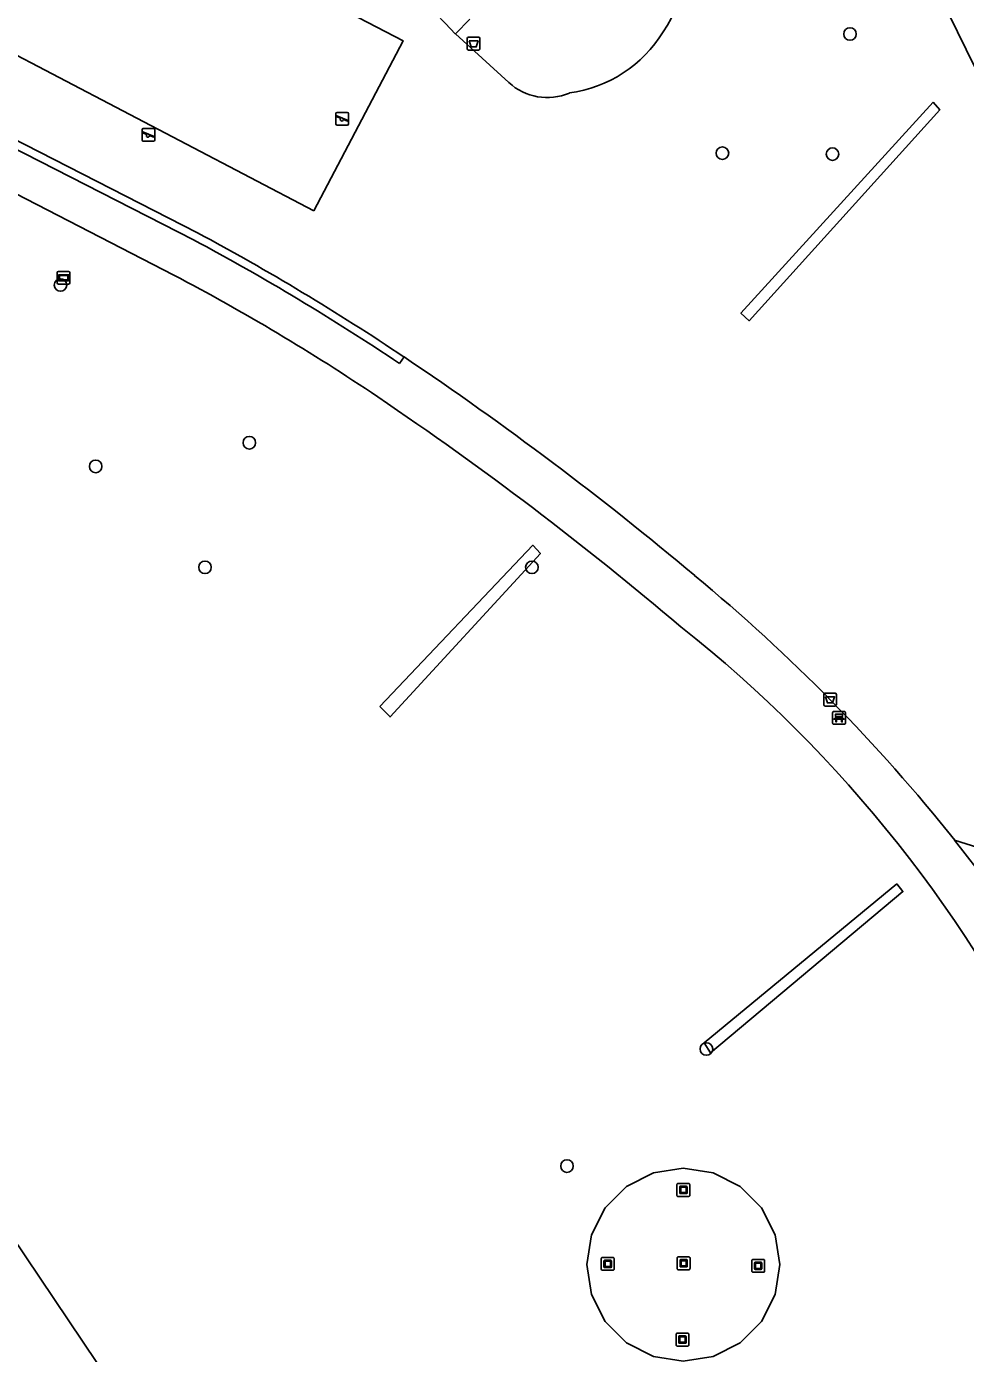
# Model space of a CAD drawing. Extents: x 160457 to 162082, y 388340 to 389736.
# Drawn here: x 160653.5 to 160726.8, y 388623.8 to 388727.5 of the extents above; entities that cross this region are included whole.
import ezdxf

# ---------------------------------------------------------------- set-up
doc = ezdxf.new("R2010")
doc.units = 0
for name, color, linetype in [('IMGEO_Afvalbak', 7, 'Continuous'), ('IMGEO_Bank', 7, 'Continuous'), ('IMGEO_Boom', 7, 'Continuous'), ('IMGEO_Fietspad_gesloten', 7, 'Continuous'), ('IMGEO_Groenvoorziening', 7, 'Continuous'), ('IMGEO_Haag', 7, 'Continuous'), ('IMGEO_Kunstobject', 7, 'Continuous'), ('IMGEO_Muur', 7, 'Continuous'), ('IMGEO_Rijbaan_lokaal_gesloten', 7, 'Continuous'), ('IMGEO_Speelvoorziening', 7, 'Continuous'), ('IMGEO_Verklikker', 7, 'Continuous'), ('IMGEO_Voetpad_open', 7, 'Continuous'), ('IMGEO_Waterloop', 7, 'Continuous')]:
    doc.layers.add(name, color=color, linetype=linetype)

msp = doc.modelspace()

# ---------------------------------------------------------------- linework, layer by layer
at = {"layer": 'IMGEO_Afvalbak'}
for p, q in [((160687.9, 388725.74), (160687.9, 388726.54)), ((160687.9, 388726.54), (160687.9, 388725.74)), ((160688, 388726.64), (160688.79, 388726.64)), ((160688.79, 388726.64), (160688, 388726.64)), ((160688.79, 388725.64), (160688, 388725.64)), ((160688, 388725.64), (160688.79, 388725.64)), ((160688.89, 388726.54), (160688.89, 388725.74)), ((160688.89, 388725.74), (160688.89, 388726.54)), ((160715.74, 388674.49), (160715.74, 388675.29)), ((160715.74, 388675.29), (160715.74, 388674.49)), ((160715.84, 388675.39), (160716.63, 388675.39)), ((160716.63, 388675.39), (160715.84, 388675.39)), ((160716.73, 388675.29), (160716.73, 388674.49)), ((160716.73, 388674.49), (160716.73, 388675.29)), ((160716.63, 388674.39), (160715.84, 388674.39)), ((160715.84, 388674.39), (160716.63, 388674.39))]:
    msp.add_line(p, q, dxfattribs=at)
for points in [[(160688.05, 388726.35), (160688.75, 388726.35), (160688.6, 388725.88), (160688.2, 388725.88), (160688.05, 388726.35)], [(160715.88, 388675.11), (160716.59, 388675.11), (160716.44, 388674.64), (160716.03, 388674.64), (160715.88, 388675.11)]]:
    msp.add_lwpolyline(points, dxfattribs=at)
for centre, start, end in [((160688, 388726.54), 90, 180), ((160688, 388726.54), 90, 180), ((160688, 388725.74), 180, 270), ((160688, 388725.74), 180, 270), ((160688.79, 388726.54), 0, 90), ((160688.79, 388726.54), 360, 90), ((160688.79, 388725.74), 270, 0), ((160688.79, 388725.74), 270, 0), ((160715.84, 388675.29), 90, 180), ((160715.84, 388675.29), 90, 180), ((160716.63, 388675.29), 0, 90), ((160716.63, 388675.29), 360, 90), ((160715.84, 388674.49), 180, 270), ((160715.84, 388674.49), 180, 270), ((160716.63, 388674.49), 270, 0), ((160716.63, 388674.49), 270, 0)]:
    msp.add_arc(centre, 0.1, start, end, dxfattribs=at)
at = {"layer": 'IMGEO_Bank'}
for p, q in [((160716.44, 388673.04), (160716.44, 388673.88)), ((160716.44, 388673.88), (160716.44, 388673.04)), ((160716.51, 388673.97), (160717.36, 388673.97)), ((160717.36, 388673.97), (160716.51, 388673.97)), ((160717.44, 388673.89), (160717.44, 388673.05)), ((160717.44, 388673.05), (160717.44, 388673.89)), ((160717.37, 388672.97), (160716.52, 388672.97)), ((160716.52, 388672.97), (160717.37, 388672.97)), ((160717.14, 388673.36), (160716.74, 388673.36)), ((160716.75, 388673.47), (160716.75, 388673.58)), ((160716.79, 388673.58), (160716.79, 388673.47)), ((160717.08, 388673.58), (160716.8, 388673.58)), ((160716.8, 388673.47), (160717.08, 388673.47)), ((160717.09, 388673.47), (160717.09, 388673.58)), ((160717.13, 388673.58), (160717.13, 388673.47))]:
    msp.add_line(p, q, dxfattribs=at)
for points in [[(160716.69, 388673.36), (160716.54, 388673.36), (160716.66, 388673.47), (160716.74, 388673.47)], [(160716.74, 388673.58), (160716.66, 388673.58), (160716.66, 388673.75), (160717.22, 388673.75), (160717.22, 388673.58), (160717.14, 388673.58)], [(160716.74, 388673.36), (160716.74, 388673.15), (160716.69, 388673.15), (160716.69, 388673.36)], [(160717.14, 388673.47), (160717.22, 388673.47), (160717.33, 388673.36), (160717.19, 388673.36)], [(160717.19, 388673.36), (160717.19, 388673.15), (160717.14, 388673.15), (160717.14, 388673.36)]]:
    msp.add_lwpolyline(points, dxfattribs=at)
for centre, radius, start, end in [((160716.52, 388673.89), 0.0779, 92.4484, 184.2845), ((160716.52, 388673.89), 0.0779, 92.4484, 184.2845), ((160717.36, 388673.89), 0.0779, 2.4484, 94.2845), ((160717.36, 388673.89), 0.0779, 2.4484, 94.2845), ((160716.52, 388673.04), 0.0779, 182.4484, 274.2845), ((160716.52, 388673.04), 0.0779, 182.4484, 274.2845), ((160716.69, 388673.36), 0.00671, 2.8957, 87.1043), ((160716.74, 388673.58), 0.00671, 2.8957, 87.1043), ((160716.74, 388673.47), 0.00671, 272.8957, 357.1043), ((160716.74, 388673.36), 0.00671, 92.8957, 177.1043), ((160716.8, 388673.58), 0.00671, 92.8957, 177.1043), ((160716.8, 388673.47), 0.00671, 182.8957, 267.1043), ((160717.08, 388673.58), 0.00671, 2.8957, 87.1043), ((160717.08, 388673.47), 0.00671, 272.8957, 357.1043), ((160717.14, 388673.58), 0.00671, 92.8957, 177.1043), ((160717.14, 388673.47), 0.00671, 182.8957, 267.1043), ((160717.14, 388673.36), 0.00671, 2.8957, 87.1043), ((160717.19, 388673.36), 0.00671, 92.8957, 177.1043), ((160717.36, 388673.04), 0.0779, 272.4484, 4.2845), ((160717.36, 388673.04), 0.0779, 272.4484, 4.2845)]:
    msp.add_arc(centre, radius, start, end, dxfattribs=at)
at = {"layer": 'IMGEO_Boom'}
for centre in [(160717.8, 388726.89), (160707.83, 388717.58), (160716.43, 388717.51), (160656.13, 388707.28), (160670.88, 388694.96), (160658.88, 388693.11), (160667.42, 388685.23), (160692.95, 388685.23), (160706.58, 388647.6), (160695.69, 388638.45)]:
    msp.add_circle(centre, 0.489, dxfattribs=at)
at = {"layer": 'IMGEO_Fietspad_gesloten'}
for points in [[(160664.98, 388708.05), (160648.5, 388716.54)], [(160728.63, 388660.47), (160725.97, 388663.92)]]:
    msp.add_lwpolyline(points, dxfattribs=at)
for centre, radius, start, end in [((160584.58, 388555.32), 172.61, 56.0768, 62.2372), ((160533.48, 388479.35), 267.9, 50.0053, 56.0805), ((160535.54, 388482.4), 260.47, 49.5351, 56.0767), ((160616.12, 388576.25), 140.55, 38.5906, 50.4251), ((160640.05, 388599.02), 104, 25.2139, 51.6474)]:
    msp.add_arc(centre, radius, start, end, dxfattribs=at)
at = {"layer": 'IMGEO_Groenvoorziening'}
for points in [[(160675.91, 388713.07), (160651.03, 388726.1), (160657.85, 388739.38), (160682.89, 388726.37), (160675.91, 388713.07)], [(160686.97, 388726.9), (160688.1, 388728.04)], [(160691.15, 388723.1), (160686.97, 388726.9)], [(160695.99, 388555.1), (160694.46, 388558.16), (160680.76, 388585.67), (160677.84, 388591.55), (160671.22, 388604.84), (160652.29, 388633.02), (160633.74, 388660.65), (160615, 388684.74), (160592.32, 388709.41), (160586.74, 388715.47), (160577.24, 388725.8)], [(160702.45, 388637.92), (160704.77, 388638.29), (160707.11, 388637.92), (160709.21, 388636.85), (160710.88, 388635.19), (160711.95, 388633.08), (160712.32, 388630.75), (160711.95, 388628.42), (160710.88, 388626.32), (160709.21, 388624.65), (160707.11, 388623.58), (160704.77, 388623.21), (160702.45, 388623.58), (160700.34, 388624.65), (160698.67, 388626.32), (160697.6, 388628.42), (160697.23, 388630.75), (160697.6, 388633.08), (160698.67, 388635.19), (160700.34, 388636.85), (160702.45, 388637.92)]]:
    msp.add_lwpolyline(points, dxfattribs=at)
for centre, radius, start, end in [((160649.24, 388692.17), 51.28, 42.6407, 81.4625), ((160695.92, 388732.17), 8.9, 324.9453, 26.7764), ((160694.5, 388732.39), 10.2, 277.7736, 328.505), ((160694.16, 388726.4), 4.47, 227.6433, 292.6629)]:
    msp.add_arc(centre, radius, start, end, dxfattribs=at)
at = {"layer": 'IMGEO_Haag'}
for points in [[(160724.3, 388721.57), (160724.81, 388720.97), (160709.93, 388704.49), (160709.28, 388705.09), (160724.3, 388721.57)], [(160681.06, 388674.36), (160693.03, 388686.95), (160693.61, 388686.31), (160681.87, 388673.54), (160681.06, 388674.36)], [(160721.45, 388660.51), (160721.93, 388659.89), (160706.9, 388647.31), (160706.41, 388648.09), (160721.45, 388660.51)]]:
    msp.add_lwpolyline(points, dxfattribs=at)
at = {"layer": 'IMGEO_Kunstobject'}
for p, q in [((160704.28, 388637), (160704.28, 388636.16)), ((160704.28, 388637), (160704.28, 388636.16)), ((160705.2, 388637.08), (160704.36, 388637.08)), ((160705.2, 388637.08), (160704.36, 388637.08)), ((160704.5, 388636.35), (160704.5, 388636.82)), ((160704.55, 388636.87), (160705.02, 388636.87)), ((160704.58, 388636.77), (160704.58, 388636.4)), ((160704.97, 388636.79), (160704.6, 388636.79)), ((160704.99, 388636.4), (160704.99, 388636.77)), ((160705.07, 388636.82), (160705.07, 388636.35)), ((160705.28, 388636.17), (160705.28, 388637.01)), ((160705.28, 388636.17), (160705.28, 388637.01)), ((160704.37, 388636.08), (160705.21, 388636.08)), ((160704.37, 388636.08), (160705.21, 388636.08)), ((160705.02, 388636.3), (160704.55, 388636.3)), ((160704.6, 388636.38), (160704.97, 388636.38)), ((160699.29, 388631.31), (160698.44, 388631.31)), ((160699.29, 388631.31), (160698.44, 388631.31)), ((160705.22, 388631.35), (160704.38, 388631.35)), ((160705.22, 388631.35), (160704.38, 388631.35)), ((160698.37, 388631.22), (160698.37, 388630.38)), ((160698.37, 388631.22), (160698.37, 388630.38)), ((160698.45, 388630.31), (160699.3, 388630.31)), ((160698.45, 388630.31), (160699.3, 388630.31)), ((160698.58, 388630.57), (160698.58, 388631.04)), ((160698.63, 388631.09), (160699.11, 388631.09)), ((160699.11, 388630.52), (160698.63, 388630.52)), ((160698.66, 388630.99), (160698.66, 388630.62)), ((160699.06, 388631.01), (160698.68, 388631.01)), ((160698.68, 388630.6), (160699.06, 388630.6)), ((160699.08, 388630.62), (160699.08, 388630.99)), ((160699.16, 388631.04), (160699.16, 388630.57)), ((160699.37, 388630.39), (160699.37, 388631.23)), ((160699.37, 388630.39), (160699.37, 388631.23)), ((160704.3, 388631.27), (160704.3, 388630.43)), ((160704.3, 388631.27), (160704.3, 388630.43)), ((160704.39, 388630.35), (160705.23, 388630.35)), ((160704.39, 388630.35), (160705.23, 388630.35)), ((160704.52, 388630.62), (160704.52, 388631.09)), ((160704.57, 388631.14), (160705.04, 388631.14)), ((160705.04, 388630.57), (160704.57, 388630.57)), ((160704.6, 388631.04), (160704.6, 388630.67)), ((160704.99, 388631.06), (160704.62, 388631.06)), ((160704.62, 388630.65), (160704.99, 388630.65)), ((160705.01, 388630.67), (160705.01, 388631.04)), ((160705.09, 388631.09), (160705.09, 388630.62)), ((160705.3, 388630.44), (160705.3, 388631.28)), ((160705.3, 388630.44), (160705.3, 388631.28)), ((160710.13, 388631.07), (160710.13, 388630.23)), ((160710.13, 388631.07), (160710.13, 388630.23)), ((160711.04, 388631.16), (160710.2, 388631.16)), ((160711.04, 388631.16), (160710.2, 388631.16)), ((160710.34, 388630.42), (160710.34, 388630.89)), ((160710.39, 388630.94), (160710.86, 388630.94)), ((160710.86, 388630.37), (160710.39, 388630.37)), ((160710.42, 388630.84), (160710.42, 388630.47)), ((160710.81, 388630.86), (160710.44, 388630.86)), ((160710.44, 388630.45), (160710.81, 388630.45)), ((160710.83, 388630.47), (160710.83, 388630.84)), ((160710.91, 388630.89), (160710.91, 388630.42)), ((160711.13, 388630.24), (160711.13, 388631.08)), ((160711.13, 388630.24), (160711.13, 388631.08)), ((160710.21, 388630.16), (160711.05, 388630.16)), ((160710.21, 388630.16), (160711.05, 388630.16)), ((160704.21, 388625.31), (160704.21, 388624.47)), ((160704.21, 388625.31), (160704.21, 388624.47)), ((160705.12, 388625.39), (160704.28, 388625.39)), ((160705.12, 388625.39), (160704.28, 388625.39)), ((160704.42, 388624.66), (160704.42, 388625.13)), ((160704.47, 388625.18), (160704.95, 388625.18)), ((160704.5, 388625.08), (160704.5, 388624.71)), ((160704.9, 388625.1), (160704.52, 388625.1)), ((160704.92, 388624.71), (160704.92, 388625.08)), ((160705, 388625.13), (160705, 388624.66)), ((160705.21, 388624.48), (160705.21, 388625.32)), ((160705.21, 388624.48), (160705.21, 388625.32)), ((160704.29, 388624.39), (160705.13, 388624.39)), ((160704.29, 388624.39), (160705.13, 388624.39)), ((160704.95, 388624.61), (160704.47, 388624.61)), ((160704.52, 388624.69), (160704.9, 388624.69))]:
    msp.add_line(p, q, dxfattribs=at)
for centre, radius, start, end in [((160704.36, 388637.01), 0.0779, 92.4484, 184.2845), ((160704.36, 388637.01), 0.0779, 92.4484, 184.2845), ((160704.55, 388636.82), 0.05, 90, 180), ((160704.6, 388636.77), 0.02, 90, 180), ((160704.97, 388636.77), 0.02, 360, 90), ((160705.02, 388636.82), 0.05, 360, 90), ((160705.2, 388637.01), 0.0779, 2.4484, 94.2845), ((160705.2, 388637.01), 0.0779, 2.4484, 94.2845), ((160704.36, 388636.16), 0.0779, 182.4484, 274.2845), ((160704.36, 388636.16), 0.0779, 182.4484, 274.2845), ((160704.55, 388636.35), 0.05, 180, 270), ((160704.6, 388636.4), 0.02, 180, 270), ((160704.97, 388636.4), 0.02, 270, 0), ((160705.02, 388636.35), 0.05, 270, 0), ((160705.2, 388636.16), 0.0779, 272.4484, 4.2845), ((160705.2, 388636.16), 0.0779, 272.4484, 4.2845), ((160698.45, 388631.23), 0.0779, 92.4484, 184.2845), ((160698.45, 388631.23), 0.0779, 92.4484, 184.2845), ((160699.29, 388631.23), 0.0779, 2.4484, 94.2845), ((160699.29, 388631.23), 0.0779, 2.4484, 94.2845), ((160704.38, 388631.28), 0.0779, 92.4484, 184.2845), ((160704.38, 388631.28), 0.0779, 92.4484, 184.2845), ((160705.22, 388631.28), 0.0779, 2.4484, 94.2845), ((160705.22, 388631.28), 0.0779, 2.4484, 94.2845), ((160698.45, 388630.39), 0.0779, 182.4484, 274.2845), ((160698.45, 388630.39), 0.0779, 182.4484, 274.2845), ((160698.63, 388631.04), 0.05, 90, 180), ((160698.63, 388630.57), 0.05, 180, 270), ((160698.68, 388630.99), 0.02, 90, 180), ((160698.68, 388630.62), 0.02, 180, 270), ((160699.06, 388630.99), 0.02, 360, 90), ((160699.06, 388630.62), 0.02, 270, 0), ((160699.11, 388631.04), 0.05, 360, 90), ((160699.11, 388630.57), 0.05, 270, 0), ((160699.29, 388630.39), 0.0779, 272.4484, 4.2845), ((160699.29, 388630.39), 0.0779, 272.4484, 4.2845), ((160704.38, 388630.43), 0.0779, 182.4484, 274.2845), ((160704.38, 388630.43), 0.0779, 182.4484, 274.2845), ((160704.57, 388631.09), 0.05, 90, 180), ((160704.57, 388630.62), 0.05, 180, 270), ((160704.62, 388631.04), 0.02, 90, 180), ((160704.62, 388630.67), 0.02, 180, 270), ((160704.99, 388631.04), 0.02, 360, 90), ((160704.99, 388630.67), 0.02, 270, 0), ((160705.04, 388631.09), 0.05, 360, 90), ((160705.04, 388630.62), 0.05, 270, 0), ((160705.22, 388630.43), 0.0779, 272.4484, 4.2845), ((160705.22, 388630.43), 0.0779, 272.4484, 4.2845), ((160710.21, 388631.08), 0.0779, 92.4484, 184.2845), ((160710.21, 388631.08), 0.0779, 92.4484, 184.2845), ((160710.39, 388630.89), 0.05, 90, 180), ((160710.39, 388630.42), 0.05, 180, 270), ((160710.44, 388630.84), 0.02, 90, 180), ((160710.44, 388630.47), 0.02, 180, 270), ((160710.81, 388630.84), 0.02, 360, 90), ((160710.81, 388630.47), 0.02, 270, 0), ((160710.86, 388630.89), 0.05, 360, 90), ((160710.86, 388630.42), 0.05, 270, 0), ((160711.05, 388631.08), 0.0779, 2.4484, 94.2845), ((160711.05, 388631.08), 0.0779, 2.4484, 94.2845), ((160710.21, 388630.24), 0.0779, 182.4484, 274.2845), ((160710.21, 388630.24), 0.0779, 182.4484, 274.2845), ((160711.05, 388630.24), 0.0779, 272.4484, 4.2845), ((160711.05, 388630.24), 0.0779, 272.4484, 4.2845), ((160704.29, 388625.31), 0.0779, 92.4484, 184.2845), ((160704.29, 388625.31), 0.0779, 92.4484, 184.2845), ((160704.47, 388625.13), 0.05, 90, 180), ((160704.52, 388625.08), 0.02, 90, 180), ((160704.9, 388625.08), 0.02, 360, 90), ((160704.95, 388625.13), 0.05, 360, 90), ((160705.13, 388625.31), 0.0779, 2.4484, 94.2845), ((160705.13, 388625.31), 0.0779, 2.4484, 94.2845), ((160704.29, 388624.47), 0.0779, 182.4484, 274.2845), ((160704.29, 388624.47), 0.0779, 182.4484, 274.2845), ((160704.47, 388624.66), 0.05, 180, 270), ((160704.52, 388624.71), 0.02, 180, 270), ((160704.9, 388624.71), 0.02, 270, 0), ((160704.95, 388624.66), 0.05, 270, 0), ((160705.13, 388624.47), 0.0779, 272.4484, 4.2845), ((160705.13, 388624.47), 0.0779, 272.4484, 4.2845)]:
    msp.add_arc(centre, radius, start, end, dxfattribs=at)
at = {"layer": 'IMGEO_Muur'}
for points in [[(160666.52, 388710.81), (160649.67, 388719.41), (160632.51, 388727.45), (160623.77, 388731.26), (160614.96, 388734.89), (160600.5, 388740.59), (160597.03, 388741.95)], [(160600.38, 388741.31), (160601.22, 388740.98), (160615.2, 388735.48), (160632.77, 388728.04), (160649.97, 388719.97), (160666.82, 388711.36)], [(160682.97, 388701.66), (160682.62, 388701.14)]]:
    msp.add_lwpolyline(points, dxfattribs=at)
for centre, radius, start, end in [((160577.19, 388543.97), 189.88, 56.1439, 61.8326), ((160576.32, 388542.29), 191.14, 56.2117, 61.843)]:
    msp.add_arc(centre, radius, start, end, dxfattribs=at)
at = {"layer": 'IMGEO_Rijbaan_lokaal_gesloten'}
msp.add_lwpolyline([(160761.96, 388654.06), (160761.13, 388655.75), (160751.83, 388674.67), (160744.81, 388689.01), (160736.47, 388706.12), (160728.92, 388721.48), (160721.43, 388736.8), (160714.94, 388750), (160712.44, 388755.1), (160704.23, 388771.95), (160697.9, 388784.97), (160695.6, 388789.8)], dxfattribs=at)
at = {"layer": 'IMGEO_Speelvoorziening'}
for p, q in [((160677.64, 388719.87), (160677.64, 388720.67)), ((160677.64, 388720.67), (160677.64, 388719.87)), ((160677.71, 388720.5), (160678.59, 388720.14)), ((160677.74, 388720.77), (160678.53, 388720.77)), ((160678.53, 388720.77), (160677.74, 388720.77)), ((160678.63, 388720.67), (160678.63, 388719.87)), ((160678.63, 388719.87), (160678.63, 388720.67)), ((160662.5, 388718.61), (160662.5, 388719.41)), ((160662.5, 388719.41), (160662.5, 388718.61)), ((160662.6, 388719.51), (160663.39, 388719.51)), ((160663.39, 388719.51), (160662.6, 388719.51)), ((160663.49, 388719.41), (160663.49, 388718.61)), ((160663.49, 388718.61), (160663.49, 388719.41)), ((160678.03, 388720.3), (160677.69, 388720.44)), ((160678.53, 388719.77), (160677.74, 388719.77)), ((160677.74, 388719.77), (160678.53, 388719.77)), ((160678.56, 388720.08), (160678.22, 388720.22)), ((160662.88, 388719.04), (160662.54, 388719.18)), ((160662.56, 388719.24), (160663.44, 388718.88)), ((160663.39, 388718.51), (160662.6, 388718.51)), ((160662.6, 388718.51), (160663.39, 388718.51)), ((160663.42, 388718.82), (160663.08, 388718.96))]:
    msp.add_line(p, q, dxfattribs=at)
for centre, radius, start, end in [((160677.74, 388720.67), 0.1, 90, 180), ((160677.74, 388720.67), 0.1, 90, 180), ((160677.7, 388720.47), 0.0327, 68.078, 248.078), ((160678.53, 388720.67), 0.1, 0, 90), ((160678.53, 388720.67), 0.1, 360, 90), ((160662.6, 388719.41), 0.1, 90, 180), ((160662.6, 388719.41), 0.1, 90, 180), ((160663.39, 388719.41), 0.1, 0, 90), ((160663.39, 388719.41), 0.1, 360, 90), ((160677.74, 388719.87), 0.1, 180, 270), ((160677.74, 388719.87), 0.1, 180, 270), ((160678.1, 388720.21), 0.12, 130.9928, 5.1632), ((160678.53, 388719.87), 0.1, 270, 0), ((160678.53, 388719.87), 0.1, 270, 0), ((160678.58, 388720.11), 0.0327, 248.078, 68.078), ((160662.6, 388718.61), 0.1, 180, 270), ((160662.6, 388718.61), 0.1, 180, 270), ((160662.55, 388719.21), 0.0327, 68.078, 248.078), ((160662.96, 388718.95), 0.12, 130.9928, 5.1632), ((160663.39, 388718.61), 0.1, 270, 0), ((160663.39, 388718.61), 0.1, 270, 0), ((160663.43, 388718.85), 0.0327, 248.078, 68.078)]:
    msp.add_arc(centre, radius, start, end, dxfattribs=at)
at = {"layer": 'IMGEO_Verklikker'}
for p, q in [((160655.87, 388707.45), (160655.87, 388708.25)), ((160655.87, 388708.25), (160655.87, 388707.45)), ((160655.97, 388708.35), (160656.76, 388708.35)), ((160656.76, 388708.35), (160655.97, 388708.35)), ((160656.86, 388708.25), (160656.86, 388707.45)), ((160656.86, 388707.45), (160656.86, 388708.25)), ((160656.76, 388707.35), (160655.97, 388707.35)), ((160655.97, 388707.35), (160656.76, 388707.35))]:
    msp.add_line(p, q, dxfattribs=at)
for points in [[(160655.97, 388708.09), (160656.76, 388708.09), (160656.76, 388707.62), (160655.97, 388707.62), (160655.97, 388708.09)], [(160656.04, 388708.02), (160656.04, 388707.69), (160656.7, 388707.69), (160656.7, 388708.02), (160656.04, 388708.02)]]:
    msp.add_lwpolyline(points, dxfattribs=at)
for centre, start, end in [((160655.97, 388708.25), 90, 180), ((160655.97, 388708.25), 90, 180), ((160656.76, 388708.25), 0, 90), ((160656.76, 388708.25), 360, 90), ((160655.97, 388707.45), 180, 270), ((160655.97, 388707.45), 180, 270), ((160656.76, 388707.45), 270, 0), ((160656.76, 388707.45), 270, 0)]:
    msp.add_arc(centre, 0.1, start, end, dxfattribs=at)
at = {"layer": 'IMGEO_Voetpad_open'}
msp.add_lwpolyline([(160725.97, 388663.92), (160762.81, 388652.34)], dxfattribs=at)
at = {"layer": 'IMGEO_Waterloop'}
for centre, radius, start, end in [((160140.03, 388290.92), 606.97, 27.47727, 34.08983), ((160262.13, 388364.61), 467.36, 26.1826, 34.3442)]:
    msp.add_arc(centre, radius, start, end, dxfattribs=at)

doc.saveas('drawing.dxf')
